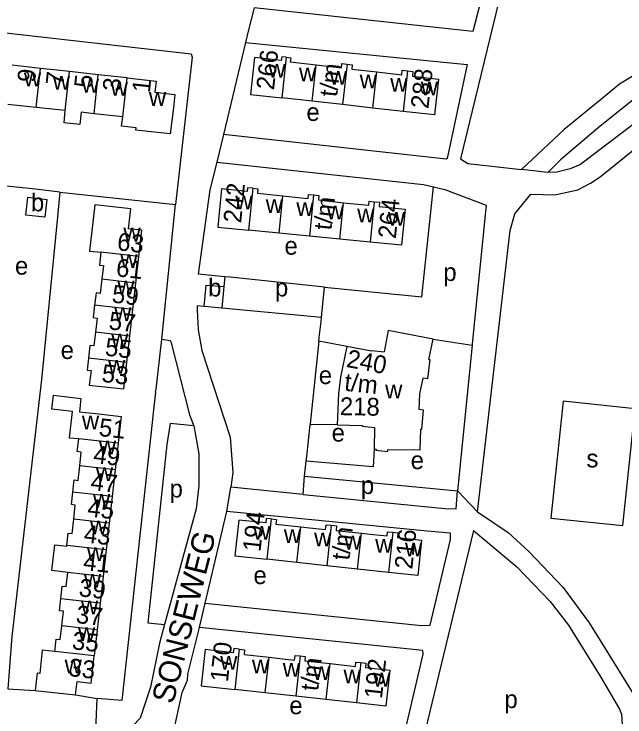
# Model space of a CAD drawing. Extents: x 161936 to 163647, y 386450 to 388633.
# Drawn here: x 162468.8 to 162605.5, y 387793.6 to 387951 of the extents above; entities that cross this region are included whole.
import ezdxf

# ---------------------------------------------------------------- set-up
doc = ezdxf.new("R2010")
doc.units = 0
for name, color, linetype in [('BLT_Basislijn', 7, 'Continuous'), ('BLT_Bebouwing', 7, 'Continuous'), ('BLT_Centroide', 7, 'Continuous'), ('BLT_Huisnummer', 7, 'Continuous'), ('BLT_Huisnummer_ tussenligend', 7, 'Continuous'), ('BLT_Huisnummer_reeks', 7, 'Continuous'), ('BLT_Onderverdeling_panden', 7, 'Continuous'), ('BLT_Straatnaam', 7, 'Continuous'), ('BLT_Vlakafsluiter', 7, 'Continuous')]:
    doc.layers.add(name, color=color, linetype=linetype)

msp = doc.modelspace()

# ---------------------------------------------------------------- linework, layer by layer
at = {"layer": 'BLT_Basislijn'}
for p, q in [((162522.59, 387952.41), (162521.25, 387947.22)), ((162521.25, 387947.22), (162520.64, 387944.67)), ((162520.64, 387944.67), (162515.71, 387924.02)), ((162515.71, 387924.02), (162514.17, 387917.88)), ((162588.26, 387915.51), (162582.35, 387916.2)), ((162479.1, 387911.16), (162504.97, 387908.35)), ((162501.9, 387878.23), (162504.97, 387908.35)), ((162515.96, 387892.2), (162510, 387892.76)), ((162515.96, 387892.2), (162515.79, 387889.98)), ((162537.62, 387883.11), (162538.28, 387889.89)), ((162511.39, 387885.57), (162509.78, 387885.71)), ((162537.62, 387883.11), (162515.34, 387885.2)), ((162543.29, 387876.57), (162537.05, 387877.77)), ((162562.59, 387878.23), (162571.31, 387876.85)), ((162571.31, 387876.85), (162568.05, 387844.25)), ((162541.14, 387859.05), (162535.1, 387859.14)), ((162533.85, 387847.57), (162534.2, 387850.87)), ((162533.51, 387843.45), (162533.85, 387847.57)), ((162533.85, 387847.57), (162568.05, 387844.25)), ((162516.47, 387839.63), (162517.32, 387845.09)), ((162533.51, 387843.45), (162517.32, 387845.09)), ((162511.6, 387819.07), (162516.47, 387839.63)), ((162510.3, 387813.69), (162511.6, 387819.07)), ((162507.69, 387803.21), (162510.3, 387813.69)), ((162560.31, 387808.47), (162510.3, 387813.69)), ((162560.39, 387807.71), (162560.31, 387808.47)), ((162554.86, 387784.13), (162560.39, 387807.71)), ((162507.62, 387801.86), (162507.69, 387803.21)), ((162506.46, 387799.09), (162507.62, 387801.86)), ((162467.39, 387799.91), (162473.55, 387799.55)), ((162482.59, 387798.54), (162487.41, 387797.79)), ((162504.29, 387789.22), (162506.46, 387799.09))]:
    msp.add_line(p, q, dxfattribs=at)
for points in [[(162611.3, 387984.51), (162604.76, 387991.48), (162601.11, 387994.73), (162600, 387995.27), (162597.43, 387996.52), (162593.47, 387997.98), (162590.82, 387998), (162588.04, 387998.3), (162586.55, 387992.05), (162568.7, 387918.58), (162570.36, 387917.56), (162582.35, 387916.2)], [(162322.3, 387973.74), (162372.21, 387968.81), (162383.73, 387967.34), (162396.47, 387964.74), (162462.94, 387947.25), (162508.45, 387942.15), (162508.66, 387941.36), (162504.97, 387908.35)], [(162527.86, 387974.33), (162577.03, 387969.3), (162575.69, 387963.35), (162571.53, 387947.14), (162522.59, 387952.41)], [(162520.64, 387944.67), (162570.19, 387939.7), (162565.77, 387918.7), (162565.52, 387918.5), (162515.71, 387924.02)], [(162621.68, 387945.88), (162604.35, 387935.32), (162600, 387931.77), (162591.95, 387925.2), (162582.35, 387916.2)], [(162638.43, 387944.92), (162637.96, 387940.12), (162628.61, 387938.66), (162620.85, 387935.51), (162611.78, 387929.69), (162600, 387920.7), (162595.6, 387917.34), (162593.26, 387916.38), (162590.29, 387915.65), (162588.26, 387915.51)], [(162625.03, 387944.2), (162611.14, 387934.81), (162600, 387925.91), (162591.1, 387918.4), (162588.26, 387915.51)], [(162572.51, 387839.56), (162579.82, 387902.59), (162580.93, 387906.3), (162584.46, 387910.71), (162589.81, 387910.51), (162594.97, 387911.7), (162597.82, 387913.14), (162600, 387914.61), (162612.48, 387924.69), (162620.33, 387930.16), (162626.47, 387933.12), (162630.71, 387934.81), (162634.24, 387935.74), (162637.93, 387936.08), (162622.64, 387796.75)], [(162514.17, 387917.88), (162512.61, 387911.7), (162510, 387892.76)], [(162514.17, 387917.88), (162560.43, 387912.84), (162562.67, 387912.34)], [(162479.1, 387911.16), (162473.64, 387911.78), (162452.6, 387913.96)], [(162538.28, 387889.89), (162560.08, 387887.71), (162562.67, 387912.34)], [(162562.67, 387912.34), (162565.25, 387911.77), (162574.45, 387908.25), (162571.34, 387877.15), (162571.31, 387876.85)], [(162479.1, 387911.16), (162478.55, 387905.64), (162474.95, 387869.17)], [(162538.28, 387889.89), (162517.15, 387892.09), (162515.96, 387892.2)], [(162509.78, 387885.71), (162509.81, 387884.78), (162510.05, 387880.3), (162510.84, 387875.66), (162517.22, 387856.3), (162517.78, 387848.38), (162517.32, 387845.09)], [(162537.05, 387877.77), (162537.14, 387878.58), (162537.54, 387882.21), (162537.62, 387883.11)], [(162500.51, 387866.34), (162500.59, 387867.06), (162501.9, 387878.23)], [(162501.9, 387878.23), (162503.79, 387877.95), (162504.01, 387877.38), (162508.09, 387861.3), (162509.04, 387858.8)], [(162537.05, 387877.77), (162535.19, 387860.02), (162535.1, 387859.14)], [(162474.95, 387869.17), (162468.35, 387811.65), (162467.39, 387799.91)], [(162500.51, 387866.34), (162499.9, 387861.03), (162499.82, 387860.26)], [(162591.68, 387864.35), (162588.93, 387838.16), (162605.04, 387836.46), (162607.8, 387862.65), (162591.68, 387864.35)], [(162499.82, 387860.26), (162492.95, 387797.28), (162487.41, 387797.79)], [(162509.04, 387858.8), (162503.74, 387859.35), (162503.01, 387854.67), (162498.73, 387814.72), (162502.48, 387814.29)], [(162509.04, 387858.8), (162510.14, 387852.53), (162510.14, 387845.37), (162509.58, 387840.23), (162502.48, 387814.29)], [(162534.2, 387850.87), (162534.31, 387851.93), (162535.1, 387859.14)], [(162549.39, 387853.6), (162549.17, 387849.6), (162534.2, 387850.87)], [(162533.51, 387843.45), (162565.24, 387840.29), (162567.73, 387840.24), (162568.05, 387844.25)], [(162511.6, 387819.07), (162560.02, 387814.07), (162561.96, 387814.21), (162566.51, 387833.38), (162566.51, 387834.75), (162561.29, 387835.19), (162516.47, 387839.63)], [(162572.51, 387839.56), (162579.4, 387834.91), (162584.01, 387830.66), (162591.72, 387822.64), (162597.55, 387814.69), (162600, 387810.74), (162610.09, 387794.49), (162610.89, 387793.62), (162613.05, 387792.63), (162615.76, 387792.68), (162622.64, 387796.75)], [(162571.63, 387835.36), (162552.54, 387756.2), (162552.61, 387755.09), (162560.44, 387754.26)], [(162571.63, 387835.36), (162581.37, 387827.27), (162588.79, 387819.45), (162592.93, 387814.21), (162600, 387802.74), (162604.3, 387795.34), (162604.77, 387794.22), (162604.98, 387790.72), (162604.77, 387789.83), (162603.28, 387787.95), (162600, 387786.03), (162592.46, 387781.62), (162585.77, 387777.29), (162580.92, 387773.7), (162570.46, 387765.03), (162560.44, 387754.26)], [(162502.48, 387814.29), (162501.34, 387810.13), (162499.33, 387800.3), (162497.01, 387793.33), (162495.42, 387791.61), (162493.28, 387790.67), (162487.12, 387790.69), (162487.41, 387797.79)]]:
    msp.add_lwpolyline(points, dxfattribs=at)
at = {"layer": 'BLT_Bebouwing'}
for p, q in [((162474.72, 387938.87), (162468.39, 387939.57)), ((162481.19, 387938.16), (162474.72, 387938.87)), ((162487.65, 387937.44), (162481.19, 387938.16)), ((162494.11, 387936.73), (162487.65, 387937.44)), ((162535.52, 387931.5), (162528.72, 387932.26)), ((162473.79, 387930.09), (162467.45, 387930.76)), ((162542.33, 387930.74), (162535.52, 387931.5)), ((162549.11, 387929.99), (162542.33, 387930.74)), ((162480.28, 387929.4), (162473.79, 387930.09)), ((162555.88, 387929.24), (162549.11, 387929.99)), ((162493.18, 387928.03), (162486.72, 387928.72)), ((162528.14, 387901.98), (162521.32, 387902.65)), ((162534.96, 387901.3), (162528.14, 387901.98)), ((162541.75, 387900.62), (162534.96, 387901.3)), ((162548.55, 387899.95), (162541.75, 387900.62)), ((162496.08, 387890.77), (162496.76, 387896.7)), ((162495.41, 387884.85), (162496.08, 387890.77)), ((162515.79, 387889.98), (162515.34, 387885.2)), ((162494.73, 387878.92), (162495.41, 387884.85)), ((162515.34, 387885.2), (162511.39, 387885.57)), ((162494.06, 387873), (162494.73, 387878.92)), ((162561.66, 387873.67), (162562.59, 387878.23)), ((162548.83, 387875.52), (162543.29, 387876.57)), ((162548.83, 387875.52), (162548.86, 387875.71)), ((162548.86, 387875.71), (162551.62, 387875.41)), ((162493.38, 387867.08), (162494.06, 387873)), ((162561.86, 387873.64), (162561.37, 387869.37)), ((162561.66, 387873.67), (162561.86, 387873.64)), ((162561.37, 387869.37), (162560.35, 387869.49)), ((162560.49, 387862.33), (162559.47, 387862.44)), ((162560.05, 387858.06), (162560.49, 387862.33)), ((162492.76, 387860.92), (162492.09, 387854.95)), ((162559.85, 387858.08), (162560.05, 387858.06)), ((162492.09, 387854.95), (162491.42, 387848.98)), ((162549.39, 387853.6), (162549.84, 387853.59)), ((162549.84, 387853.59), (162549.82, 387853.39)), ((162549.82, 387853.39), (162552.46, 387853.1)), ((162552.46, 387853.1), (162552.49, 387853.55)), ((162491.42, 387848.98), (162490.75, 387843.01)), ((162490.75, 387843.01), (162490.08, 387837.04)), ((162490.08, 387837.04), (162489.41, 387831.07)), ((162489.41, 387831.07), (162488.74, 387825.1)), ((162532.12, 387828.2), (162525.41, 387828.93)), ((162538.84, 387827.47), (162532.12, 387828.2)), ((162545.71, 387826.73), (162538.84, 387827.47)), ((162552.59, 387825.98), (162545.71, 387826.73)), ((162488.74, 387825.1), (162488.07, 387819.13)), ((162488.07, 387819.13), (162487.4, 387813.16)), ((162487.4, 387813.16), (162486.75, 387807.31)), ((162473.55, 387799.55), (162482.59, 387798.54)), ((162525.04, 387799.02), (162518.21, 387799.76)), ((162531.87, 387798.27), (162525.04, 387799.02)), ((162538.66, 387797.52), (162531.87, 387798.27)), ((162545.45, 387796.78), (162538.66, 387797.52))]:
    msp.add_line(p, q, dxfattribs=at)
for points in [[(162522.63, 387941.27), (162521.71, 387933.04)], [(162529.73, 387941.35), (162528.72, 387941.47), (162528.62, 387940.6), (162522.63, 387941.27)], [(162529.73, 387941.35), (162530.74, 387941.24), (162530.64, 387940.34), (162536.43, 387939.66)], [(162536.43, 387939.66), (162539.07, 387939.35), (162542.08, 387939.02), (162542.18, 387939.93), (162543.34, 387939.8)], [(162543.34, 387939.8), (162544.49, 387939.67), (162544.39, 387938.71), (162550.01, 387938.06)], [(162550.01, 387938.06), (162552.49, 387937.78), (162555.6, 387937.43), (162555.71, 387938.44), (162556.89, 387938.31)], [(162556.89, 387938.31), (162558.08, 387938.18), (162557.96, 387937.1), (162563.82, 387936.45), (162562.93, 387928.45), (162555.88, 387929.24)], [(162494.11, 387936.73), (162500.61, 387936.01), (162500.33, 387933.52)], [(162500.33, 387933.52), (162504.8, 387933.03), (162504.47, 387930.04), (162503.79, 387924.21), (162496.1, 387925.06)], [(162521.71, 387933.04), (162528.72, 387932.26)], [(162486.72, 387928.72), (162483.86, 387929.02), (162483.57, 387926.27), (162480.05, 387926.65), (162480.28, 387929.4)], [(162496.1, 387925.06), (162496.15, 387925.55), (162492.88, 387925.9), (162493.18, 387928.03)], [(162515.26, 387911.89), (162514.41, 387903.34), (162521.32, 387902.65)], [(162522.24, 387912.02), (162521.07, 387912.13), (162520.99, 387911.32), (162515.26, 387911.89)], [(162522.24, 387912.02), (162523.41, 387911.9), (162523.31, 387910.89), (162528.97, 387910.31)], [(162528.97, 387910.31), (162533.04, 387909.88), (162534.62, 387909.73), (162534.71, 387910.63), (162535.87, 387910.51)], [(162535.87, 387910.51), (162537.04, 387910.4), (162536.94, 387909.39), (162542.57, 387908.79)], [(162542.57, 387908.79), (162545.76, 387908.44), (162548.19, 387908.2), (162548.28, 387909.12), (162549.45, 387909.01)], [(162549.45, 387909.01), (162550.62, 387908.89), (162550.52, 387907.91), (162556.37, 387907.33), (162555.56, 387899.25), (162548.55, 387899.95)], [(162497.44, 387902.62), (162494.45, 387902.95), (162494.95, 387907.4), (162486.86, 387908.31), (162485.69, 387897.95), (162488.25, 387897.67)], [(162496.76, 387896.7), (162497.44, 387902.62)], [(162488.25, 387897.67), (162487.92, 387894.81), (162488.81, 387894.71), (162488.45, 387891.64)], [(162488.45, 387891.64), (162488.07, 387888.48), (162487.16, 387888.58), (162486.85, 387885.82)], [(162511.39, 387885.57), (162511.84, 387890.35), (162515.79, 387889.98)], [(162486.85, 387885.82), (162486.54, 387883.06), (162487.42, 387882.96), (162487.05, 387879.8)], [(162562.59, 387878.23), (162552.52, 387880.15), (162551.62, 387875.41)], [(162487.05, 387879.8), (162486.69, 387876.73), (162485.78, 387876.83), (162485.46, 387873.98)], [(162543.29, 387876.57), (162541.87, 387869.74), (162541.43, 387866.02), (162541.14, 387859.05)], [(162485.46, 387873.98), (162485.16, 387871.31), (162486.04, 387871.22), (162485.66, 387867.94)], [(162559.47, 387862.44), (162559.62, 387865.98), (162560.35, 387869.49)], [(162485.66, 387867.94), (162488.41, 387867.63), (162493.38, 387867.08)], [(162483.29, 387855.93), (162481.21, 387856.04), (162481.88, 387862), (162477.26, 387862.53), (162477.63, 387865.66), (162483.77, 387864.93), (162483.43, 387861.94), (162484.86, 387861.8)], [(162484.86, 387861.8), (162487.79, 387861.47), (162492.76, 387860.92)], [(162541.14, 387859.05), (162546.73, 387858.91), (162546.74, 387858.73), (162549.47, 387858.43), (162549.39, 387853.6)], [(162552.49, 387853.55), (162559.7, 387853.42), (162559.85, 387858.08)], [(162483.52, 387849.86), (162483.87, 387852.95), (162482.97, 387853.05), (162483.29, 387855.93)], [(162481.96, 387843.99), (162482.26, 387846.69), (162483.15, 387846.59), (162483.52, 387849.86)], [(162482.18, 387837.92), (162482.53, 387841.07), (162481.64, 387841.17), (162481.96, 387843.99)], [(162480.62, 387832.05), (162480.93, 387834.81), (162481.82, 387834.71), (162482.18, 387837.92)], [(162519.13, 387837.72), (162518.26, 387829.7)], [(162526.39, 387837.96), (162525.24, 387838.08), (162525.13, 387837.07), (162519.13, 387837.72)], [(162526.39, 387837.96), (162527.53, 387837.83), (162527.42, 387836.83), (162532.99, 387836.2)], [(162532.99, 387836.2), (162534.92, 387835.98), (162538.53, 387835.59), (162538.65, 387836.67), (162539.82, 387836.54)], [(162539.82, 387836.54), (162540.99, 387836.42), (162540.88, 387835.39), (162546.59, 387834.78)], [(162546.59, 387834.78), (162549.21, 387834.5), (162552.32, 387834.16), (162552.42, 387835.09), (162553.56, 387834.97)], [(162553.56, 387834.97), (162554.71, 387834.84), (162554.6, 387833.79), (162560.04, 387833.2), (162559.18, 387825.27), (162552.59, 387825.98)], [(162480.84, 387825.98), (162477.3, 387826.41), (162477.95, 387832.19), (162480.6, 387831.89), (162480.62, 387832.05)], [(162518.26, 387829.7), (162525.41, 387828.93)], [(162479.28, 387820.11), (162479.6, 387822.93), (162480.49, 387822.83), (162480.84, 387825.98)], [(162479.5, 387814.04), (162479.87, 387817.31), (162478.97, 387817.41), (162479.28, 387820.11)], [(162477.95, 387808.29), (162478.26, 387811.05), (162479.16, 387810.95), (162479.5, 387814.04)], [(162477.95, 387808.29), (162475.14, 387808.61), (162474.55, 387803.37), (162473.99, 387803.43), (162473.55, 387799.55)], [(162511.6, 387808.69), (162510.71, 387800.58)], [(162519.2, 387808.8), (162517.99, 387808.94), (162517.89, 387808), (162511.6, 387808.69)], [(162519.2, 387808.8), (162520.41, 387808.67), (162520.3, 387807.63), (162525.91, 387806.99)], [(162482.59, 387798.54), (162482.93, 387801.57), (162486.06, 387801.22), (162486.75, 387807.31)], [(162525.91, 387806.99), (162528.86, 387806.66), (162531.61, 387806.35), (162531.72, 387807.42), (162532.86, 387807.3)], [(162532.86, 387807.3), (162533.99, 387807.18), (162533.89, 387806.2), (162539.54, 387805.57)], [(162539.54, 387805.57), (162541.42, 387805.36), (162545.21, 387804.94), (162545.31, 387805.91), (162546.43, 387805.78)], [(162546.43, 387805.78), (162547.55, 387805.66), (162547.45, 387804.68), (162552.91, 387804.08), (162552.04, 387796.06), (162545.45, 387796.78)], [(162510.71, 387800.58), (162518.21, 387799.76)]]:
    msp.add_lwpolyline(points, dxfattribs=at)
msp.add_lwpolyline([(162471.91, 387910), (162476.17, 387909.52), (162475.72, 387905.54), (162471.46, 387906.02)], close=True, dxfattribs=at)
at = {"layer": 'BLT_Onderverdeling_panden'}
for p, q in [((162529.73, 387941.35), (162528.72, 387932.26)), ((162473.79, 387930.09), (162474.72, 387938.87)), ((162535.52, 387931.5), (162536.43, 387939.66)), ((162543.34, 387939.8), (162542.33, 387930.74)), ((162480.28, 387929.4), (162481.19, 387938.16)), ((162486.72, 387928.72), (162487.65, 387937.44)), ((162549.11, 387929.99), (162550.01, 387938.06)), ((162556.89, 387938.31), (162555.88, 387929.24)), ((162493.18, 387928.03), (162494.11, 387936.73)), ((162522.24, 387912.02), (162521.32, 387902.65)), ((162528.14, 387901.98), (162528.97, 387910.31)), ((162535.87, 387910.51), (162534.96, 387901.3)), ((162541.75, 387900.62), (162542.57, 387908.79)), ((162549.45, 387909.01), (162548.55, 387899.95)), ((162496.76, 387896.7), (162488.25, 387897.67)), ((162496.08, 387890.77), (162488.45, 387891.64)), ((162495.41, 387884.85), (162486.85, 387885.82)), ((162494.73, 387878.92), (162487.05, 387879.8)), ((162494.06, 387873), (162485.46, 387873.98)), ((162492.09, 387854.95), (162483.29, 387855.93)), ((162491.42, 387848.98), (162483.52, 387849.86)), ((162490.75, 387843.01), (162481.96, 387843.99)), ((162490.08, 387837.04), (162482.18, 387837.92)), ((162526.39, 387837.96), (162525.41, 387828.93)), ((162532.12, 387828.2), (162532.99, 387836.2)), ((162539.82, 387836.54), (162538.84, 387827.47)), ((162545.71, 387826.73), (162546.59, 387834.78)), ((162553.56, 387834.97), (162552.59, 387825.98)), ((162489.41, 387831.07), (162480.62, 387832.05)), ((162488.74, 387825.1), (162480.84, 387825.98)), ((162488.07, 387819.13), (162479.28, 387820.11)), ((162487.4, 387813.16), (162479.5, 387814.04)), ((162486.75, 387807.31), (162477.95, 387808.29)), ((162519.2, 387808.8), (162518.21, 387799.76)), ((162525.04, 387799.02), (162525.91, 387806.99)), ((162532.86, 387807.3), (162531.87, 387798.27)), ((162538.66, 387797.52), (162539.54, 387805.57)), ((162546.43, 387805.78), (162545.45, 387796.78))]:
    msp.add_line(p, q, dxfattribs=at)
at = {"layer": 'BLT_Vlakafsluiter'}
msp.add_line((162572.51, 387839.56), (162568.05, 387844.25), dxfattribs=at)

# ---------------------------------------------------------------- texts
at = {"layer": 'BLT_Centroide'}
for s, p in [('w', (162525.72, 387936.77)), ('w', (162532.58, 387935.97)), ('w', (162471.02, 387934.83)), ('w', (162477.48, 387934.12)), ('w', (162539.44, 387935.19)), ('w', (162546.17, 387934.41)), ('w', (162483.95, 387933.42)), ('w', (162490.42, 387932.72)), ('w', (162553, 387933.64)), ('w', (162559.84, 387932.84)), ('w', (162499, 387930.47)), ('e', (162534.25, 387927.09)), ('b', (162472.59, 387906.85)), ('w', (162518.33, 387907.27)), ('w', (162525.14, 387906.5)), ('w', (162532, 387905.8)), ('w', (162538.77, 387905.05)), ('w', (162545.61, 387904.36)), ('w', (162552.45, 387903.64)), ('w', (162493.29, 387900.09)), ('e', (162529.34, 387897.14)), ('w', (162492.6, 387894.16)), ('e', (162469.02, 387892.67)), ('p', (162564.89, 387891.25)), ('w', (162491.92, 387888.25)), ('b', (162512.26, 387887.78)), ('p', (162527.21, 387887.79)), ('w', (162491.23, 387882.31)), ('w', (162490.55, 387876.41)), ('e', (162479.24, 387873.78)), ('w', (162489.86, 387870.47)), ('e', (162537.02, 387868.17)), ('w', (162551.86, 387864.94)), ('w', (162484, 387858)), ('e', (162539.9, 387855.28)), ('w', (162487.8, 387852.41)), ('e', (162557.59, 387849.12)), ('s', (162596.93, 387849.51)), ('w', (162487.13, 387846.44)), ('p', (162503.63, 387842.77)), ('p', (162546.44, 387843.54)), ('w', (162486.47, 387840.47)), ('w', (162485.8, 387834.5)), ('w', (162522.33, 387833.31)), ('w', (162529.2, 387832.58)), ('w', (162535.97, 387831.83)), ('w', (162542.7, 387831.12)), ('w', (162549.64, 387830.38)), ('w', (162485.12, 387828.53)), ('w', (162556.31, 387829.58)), ('w', (162484.45, 387822.56)), ('e', (162522.4, 387823.38)), ('w', (162483.78, 387816.59)), ('w', (162483.12, 387810.62)), ('w', (162480.14, 387803.38)), ('w', (162514.95, 387804.22)), ('w', (162522.06, 387803.39)), ('w', (162528.95, 387802.62)), ('w', (162535.7, 387801.92)), ('w', (162542.55, 387801.16)), ('w', (162549.17, 387800.44)), ('p', (162578.57, 387795.61)), ('e', (162530.42, 387794.23))]:
    msp.add_text(s, height=4, dxfattribs=at).set_placement(p)
at = {"layer": 'BLT_Huisnummer'}
for s, rotation, p in [('9', 83.904, (162473.49, 387935.59)), ('5', 83.904, (162486.22, 387934.32)), ('1', 83.6794, (162499.19, 387933.27)), ('63', 353.4874, (162491.74, 387898.17)), ('57', 353.4855, (162489.87, 387880.44)), ('53', 353.5801, (162488.29, 387868.67)), ('51', 353.6033, (162487.65, 387856.57)), ('45', 353.6025, (162485.09, 387838.57)), ('41', 353.6017, (162484.16, 387826.54)), ('37', 353.6009, (162482.54, 387814.68)), ('33', 353.5835, (162480.86, 387802.81))]:
    msp.add_text(s, height=4, rotation=rotation, dxfattribs=at).set_placement(p)
at = {"layer": 'BLT_Huisnummer_ tussenligend'}
for s, rotation, p in [('7', 83.904, (162479.85, 387934.94)), ('3', 83.6794, (162492.57, 387933.57)), ('61', 353.4855, (162491.5, 387892.33)), ('59', 353.4855, (162490.57, 387886.44)), ('55', 353.5801, (162489.03, 387874.56)), ('49', 353.6025, (162486.42, 387850.51)), ('47', 353.6025, (162485.82, 387844.46)), ('43', 353.6017, (162484.3, 387832.74)), ('39', 353.6009, (162483.18, 387820.67)), ('35', 353.5835, (162481.66, 387808.81))]:
    msp.add_text(s, height=4, rotation=rotation, dxfattribs=at).set_placement(p)
at = {"layer": 'BLT_Huisnummer_reeks'}
for s, rotation, p in [('266', 83.6453, (162526.98, 387933.91)), ('t/m', 83.659, (162541.1, 387932.36)), ('288', 83.6512, (162561.54, 387929.71)), ('242', 84.3248, (162519.63, 387904.11)), ('t/m', 83.5845, (162539.85, 387902.51)), ('264', 84.3231, (162554.25, 387900.61)), ('240', 349.2317, (162543.01, 387872.04)), ('t/m', 353.7213, (162542.62, 387866.72)), ('218', 358.9907, (162541.71, 387861.22)), ('194', 83.818, (162523.96, 387830.5)), ('t/m', 83.5845, (162543.83, 387828.59)), ('216', 83.8104, (162557.93, 387826.58)), ('170', 83.7447, (162516.67, 387801.32)), ('t/m', 83.5845, (162536.86, 387799.31)), ('192', 83.7445, (162551.14, 387797.56))]:
    msp.add_text(s, height=4, rotation=rotation, dxfattribs=at).set_placement(p)
at = {"layer": 'BLT_Straatnaam'}
msp.add_text('SONSEWEG', height=5, rotation=75.8481, dxfattribs=at).set_placement((162504.43, 387796.33))

doc.saveas('drawing.dxf')
